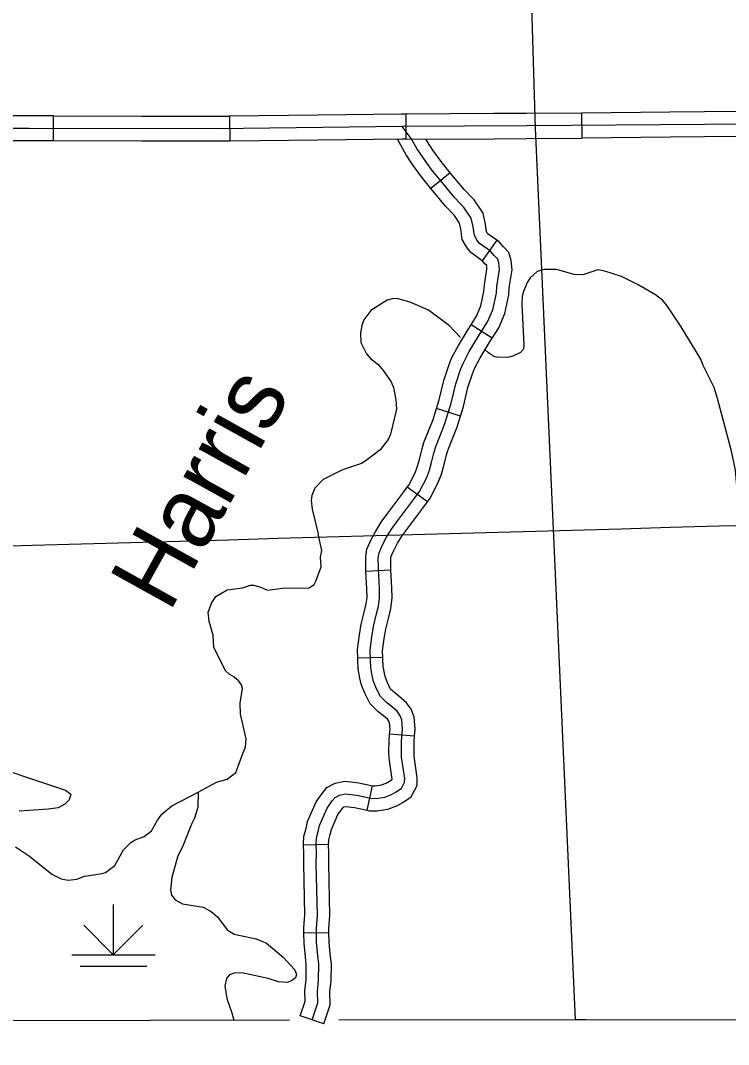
# Model space of a CAD drawing. Extents: x -19 to 366, y -4 to 359.
# Drawn here: x 160.692 to 161.496, y 173.954 to 175.117 of the extents above; entities that cross this region are included whole.
import ezdxf

# ---------------------------------------------------------------- set-up
doc = ezdxf.new("R2010")
doc.units = 0
for name, color, linetype in [('R_Alt Surface', 7, 'Continuous'), ('R_Axis Annot', 7, 'Continuous'), ('R_ROW', 7, 'Continuous'), ('R_ROW Annot', 7, 'Continuous'), ('R_Temp Easement', 7, 'Continuous'), ('Sheet Fence', 7, 'Continuous'), ('T_Drafting', 7, 'Continuous')]:
    doc.layers.add(name, color=color, linetype=linetype)

msp = doc.modelspace()

# ---------------------------------------------------------------- linework, layer by layer
at = {"layer": 'R_Alt Surface'}
for points in [[(159.3724, 173.9798), (160.2085, 173.9806), (160.9979, 173.9822)], [(161.054, 173.9823), (161.3221, 173.9829), (161.3343, 173.9829), (161.6507, 173.9822), (162.2783, 173.9866), (162.3168, 173.9869), (162.3391, 173.987), (162.3981, 173.9871), (162.5053, 173.9871)]]:
    msp.add_lwpolyline(points, dxfattribs=at)
at = {"layer": 'R_Axis Annot'}
for points in [[(161.2462, 176.0149), (161.2767, 174.9948)], [(161.2767, 174.9948), (161.3221, 173.9829)]]:
    msp.add_lwpolyline(points, dxfattribs=at)
at = {"layer": 'R_ROW'}
for p, q in [((160.73, 174.9801), (160.73, 175.0085)), ((160.9299, 175.0083), (160.9302, 174.9799)), ((161.1299, 175.0106), (161.1301, 174.9822)), ((161.3301, 174.9834), (161.3299, 175.0118))]:
    msp.add_line(p, q, dxfattribs=at)
for points in [[(160.73, 175.0085), (160.7022, 175.0085), (160.6738, 175.0086), (160.6302, 175.0091)], [(160.73, 175.0085), (160.83, 175.0083)], [(160.83, 175.0083), (160.9156, 175.0082), (160.9299, 175.0083)], [(161.0299, 175.0095), (160.9299, 175.0083)], [(161.1299, 175.0106), (161.1259, 175.0106), (161.1252, 175.0106), (161.0299, 175.0095)], [(161.2299, 175.0111), (161.1299, 175.0106)], [(161.3299, 175.0118), (161.2671, 175.0113), (161.2299, 175.0111)], [(161.4299, 175.0128), (161.3299, 175.0118)], [(161.53, 175.0133), (161.5051, 175.0134), (161.4691, 175.0131), (161.4299, 175.0128)], [(160.7022, 174.9943), (160.6737, 174.9944), (160.5802, 174.9956)], [(161.1259, 174.9964), (161.1254, 174.9964), (160.9157, 174.994), (160.7022, 174.9943)], [(161.7184, 174.9981), (161.7085, 174.9982), (161.6332, 174.9989), (161.5052, 174.9992), (161.4692, 174.9989), (161.2672, 174.9971), (161.1259, 174.9964)], [(160.73, 174.9801), (160.7022, 174.9801), (160.6736, 174.9802), (160.6298, 174.9807)], [(160.83, 174.9799), (160.73, 174.9801)], [(160.9302, 174.9799), (160.9158, 174.9798), (160.83, 174.9799)], [(161.0302, 174.9811), (160.9302, 174.9799)], [(161.1301, 174.9822), (161.126, 174.9822), (161.1255, 174.9822), (161.0302, 174.9811)], [(161.1301, 174.9822), (161.2301, 174.9827)], [(161.2301, 174.9827), (161.2673, 174.9828), (161.3301, 174.9834)], [(161.4301, 174.9844), (161.3301, 174.9834)], [(161.53, 174.9849), (161.5052, 174.985), (161.4693, 174.9847), (161.4301, 174.9844)]]:
    msp.add_lwpolyline(points, dxfattribs=at)
at = {"layer": 'R_ROW Annot'}
for p, q in [((161.1803, 174.9441), (161.1582, 174.9262)), ((161.2333, 174.8674), (161.2168, 174.8442)), ((161.228, 174.7562), (161.204, 174.7713)), ((161.1919, 174.6677), (161.1648, 174.6762)), ((161.1545, 174.5705), (161.1316, 174.5872)), ((161.1131, 174.493), (161.0847, 174.4915)), ((161.1038, 174.3938), (161.0754, 174.3929)), ((161.1399, 174.3045), (161.1116, 174.3066)), ((161.0861, 174.2202), (161.0922, 174.2479)), ((161.0423, 174.1814), (161.0139, 174.1805)), ((161.0427, 174.0812), (161.0143, 174.0808)), ((161.0369, 173.9777), (161.01, 173.9868))]:
    msp.add_line(p, q, dxfattribs=at)
for points in [[(161.0235, 173.9822), (161.03, 174.0016), (161.0296, 174.0145), (161.0309, 174.0275), (161.0311, 174.0454), (161.0301, 174.0555), (161.0287, 174.0701), (161.0284, 174.0865), (161.0295, 174.1012), (161.0282, 174.1597), (161.0284, 174.1716), (161.0281, 174.1813), (161.0284, 174.1888), (161.0304, 174.1963), (161.0319, 174.203), (161.0405, 174.2227), (161.0465, 174.2308), (161.0496, 174.2349), (161.0547, 174.2375), (161.0614, 174.239), (161.0741, 174.2374), (161.0901, 174.2339), (161.0963, 174.2338), (161.106, 174.2353), (161.1136, 174.238), (161.119, 174.2412), (161.125, 174.2453), (161.1286, 174.2521), (161.1287, 174.2564), (161.1252, 174.2805), (161.125, 174.287), (161.1252, 174.2984), (161.1263, 174.3124), (161.1255, 174.323), (161.1233, 174.3282), (161.1202, 174.3328), (161.1133, 174.3386), (161.108, 174.3426), (161.1011, 174.3494), (161.0966, 174.3582), (161.0934, 174.3664), (161.0917, 174.3731), (161.0902, 174.3823), (161.0897, 174.3912), (161.0894, 174.4019), (161.0914, 174.4173), (161.0933, 174.4288), (161.0968, 174.4431), (161.099, 174.4519), (161.1002, 174.4616), (161.0999, 174.4722), (161.0988, 174.4947), (161.0986, 174.5069), (161.0995, 174.5127), (161.1034, 174.5215), (161.1081, 174.5303), (161.1136, 174.5394), (161.121, 174.5491), (161.1379, 174.5718), (161.1453, 174.582), (161.1533, 174.5974), (161.1568, 174.6062), (161.1593, 174.615), (161.1619, 174.6258), (161.1639, 174.6333), (161.1693, 174.6466), (161.1744, 174.6592), (161.1816, 174.6824), (161.1867, 174.7042), (161.1921, 174.7205), (161.1949, 174.7275), (161.202, 174.7409), (161.2126, 174.7584), (161.2228, 174.7746), (161.2289, 174.7884), (161.2328, 174.8072), (161.2333, 174.8149), (161.2365, 174.8342), (161.2357, 174.8416), (161.2344, 174.846), (161.2303, 174.8501), (161.2262, 174.855), (161.2137, 174.8638), (161.2106, 174.8677), (161.2078, 174.8728), (161.2065, 174.8827), (161.2043, 174.8923), (161.1962, 174.9043), (161.1856, 174.9156), (161.1696, 174.9348), (161.1589, 174.948), (161.1491, 174.9616), (161.1424, 174.9717), (161.1362, 174.9828), (161.1259, 174.9964)], [(161.1582, 174.9262), (161.1476, 174.9394), (161.1374, 174.9535), (161.1302, 174.9644), (161.1204, 174.9822)], [(161.1803, 174.9441), (161.1702, 174.9567), (161.1608, 174.9697), (161.1545, 174.9791), (161.1527, 174.9823)], [(161.2333, 174.8674), (161.2236, 174.8742), (161.2225, 174.8756), (161.2215, 174.8773), (161.2205, 174.8852), (161.2176, 174.8981), (161.2074, 174.9132), (161.1962, 174.9251), (161.1805, 174.9438), (161.1803, 174.9441)], [(161.2168, 174.8442), (161.2039, 174.8534), (161.1988, 174.8598), (161.194, 174.8683), (161.1925, 174.8802), (161.1911, 174.8866), (161.1851, 174.8954), (161.175, 174.9062), (161.1586, 174.9258), (161.1582, 174.9262)], [(161.228, 174.7562), (161.2354, 174.7679), (161.2425, 174.7841), (161.2469, 174.8053), (161.2474, 174.8133), (161.2508, 174.8337), (161.2497, 174.8444), (161.2469, 174.8536), (161.2407, 174.8598), (161.2358, 174.8655), (161.2333, 174.8674)], [(161.204, 174.7713), (161.2102, 174.7813), (161.2153, 174.7928), (161.2187, 174.8091), (161.2192, 174.8166), (161.2221, 174.8346), (161.2218, 174.8386), (161.2198, 174.8405), (161.2165, 174.8444), (161.2168, 174.8442)], [(161.1648, 174.6762), (161.1679, 174.6861), (161.173, 174.708), (161.1788, 174.7253), (161.182, 174.7335), (161.1896, 174.7479), (161.2006, 174.7659), (161.204, 174.7713)], [(161.1919, 174.6677), (161.1953, 174.6787), (161.2004, 174.7003), (161.2055, 174.7156), (161.2078, 174.7216), (161.2143, 174.7339), (161.2247, 174.7509), (161.228, 174.7562)], [(161.1316, 174.5872), (161.1332, 174.5895), (161.1404, 174.6033), (161.1433, 174.6108), (161.1455, 174.6186), (161.1482, 174.6293), (161.1504, 174.6377), (161.1561, 174.6519), (161.161, 174.664), (161.1648, 174.6762)], [(161.1545, 174.5705), (161.1575, 174.5745), (161.1663, 174.5915), (161.1703, 174.6017), (161.173, 174.6113), (161.1757, 174.6222), (161.1775, 174.6288), (161.1824, 174.6413), (161.1877, 174.6544), (161.1919, 174.6677)], [(161.0847, 174.4915), (161.0846, 174.4943), (161.0844, 174.5079), (161.0857, 174.5167), (161.0907, 174.5277), (161.0958, 174.5373), (161.1018, 174.5474), (161.1097, 174.5577), (161.1265, 174.5803), (161.1316, 174.5872)], [(161.1131, 174.493), (161.113, 174.4952), (161.1129, 174.506), (161.1132, 174.5086), (161.1162, 174.5152), (161.1205, 174.5233), (161.1254, 174.5314), (161.1323, 174.5405), (161.1494, 174.5634), (161.1545, 174.5705)], [(161.0754, 174.3929), (161.0751, 174.4026), (161.0773, 174.4194), (161.0793, 174.4317), (161.083, 174.4466), (161.0851, 174.4545), (161.086, 174.4623), (161.0857, 174.4716), (161.0847, 174.4915)], [(161.1038, 174.3938), (161.1036, 174.4011), (161.1054, 174.4153), (161.1072, 174.426), (161.1106, 174.4396), (161.113, 174.4492), (161.1145, 174.4609), (161.1141, 174.4727), (161.1131, 174.493)], [(161.1116, 174.3066), (161.112, 174.3124), (161.1115, 174.3197), (161.1107, 174.3214), (161.1096, 174.3232), (161.1045, 174.3275), (161.0987, 174.3319), (161.0895, 174.3409), (161.0836, 174.3524), (161.0798, 174.3621), (161.0778, 174.3702), (161.076, 174.3807), (161.0755, 174.3906), (161.0754, 174.3929)], [(161.1399, 174.3045), (161.1405, 174.3124), (161.1395, 174.3264), (161.1359, 174.3349), (161.1309, 174.3424), (161.1222, 174.3497), (161.1173, 174.3534), (161.1127, 174.3579), (161.1096, 174.364), (161.1069, 174.3708), (161.1056, 174.376), (161.1043, 174.3838), (161.1039, 174.3918), (161.1038, 174.3938)], [(161.0861, 174.2202), (161.0885, 174.2197), (161.0974, 174.2196), (161.1095, 174.2215), (161.1196, 174.2251), (161.1266, 174.2292), (161.136, 174.2356), (161.1427, 174.2485), (161.1429, 174.2572), (161.1394, 174.2817), (161.1393, 174.2871), (161.1394, 174.2978), (161.1399, 174.3045)], [(161.0917, 174.248), (161.0953, 174.248), (161.1025, 174.2491), (161.1076, 174.251), (161.1114, 174.2532), (161.1141, 174.255), (161.1144, 174.2557), (161.1111, 174.2793), (161.1108, 174.2869), (161.111, 174.2991), (161.1116, 174.3066)], [(161.0139, 174.1805), (161.0139, 174.1814), (161.0142, 174.1909), (161.0166, 174.1997), (161.0184, 174.2075), (161.0282, 174.2298), (161.0351, 174.2393), (161.0402, 174.246), (161.0499, 174.251), (161.0608, 174.2534), (161.0765, 174.2514), (161.0922, 174.2479)], [(161.0423, 174.1812), (161.0425, 174.1866), (161.0442, 174.1929), (161.0455, 174.1986), (161.0529, 174.2155), (161.0579, 174.2223), (161.059, 174.2237), (161.0596, 174.224), (161.062, 174.2246), (161.0717, 174.2233), (161.0861, 174.2202)], [(161.0143, 174.0808), (161.0142, 174.0869), (161.0153, 174.1015), (161.014, 174.1596), (161.0142, 174.1715), (161.0139, 174.1805)], [(161.0427, 174.0812), (161.0426, 174.0861), (161.0437, 174.1008), (161.0425, 174.1597), (161.0426, 174.1717), (161.0423, 174.1814)], [(161.01, 173.9868), (161.0157, 174.0037), (161.0153, 174.0151), (161.0167, 174.0283), (161.0169, 174.0448), (161.016, 174.054), (161.0145, 174.0693), (161.0143, 174.0808)], [(161.0369, 173.9777), (161.0442, 173.9995), (161.0438, 174.014), (161.0451, 174.0267), (161.0454, 174.0461), (161.0442, 174.0569), (161.0429, 174.0709), (161.0427, 174.0812)]]:
    msp.add_lwpolyline(points, dxfattribs=at)
at = {"layer": 'R_Temp Easement'}
for points in [[(161.3479, 174.8337), (161.3311, 174.8282), (161.3211, 174.8284), (161.3011, 174.834), (161.2869, 174.8343), (161.279, 174.8319), (161.2713, 174.8247), (161.2678, 174.8195), (161.2634, 174.8092), (161.2622, 174.8039), (161.2618, 174.7949), (161.2641, 174.7487), (161.2634, 174.7439), (161.2601, 174.7401), (161.2516, 174.7357), (161.2459, 174.7343), (161.2334, 174.7345), (161.2306, 174.7352), (161.2239, 174.7394), (161.2199, 174.7431)], [(161.5094, 174.5466), (161.5065, 174.5798), (161.5042, 174.6063), (161.4998, 174.6279), (161.4913, 174.6592), (161.4838, 174.6879), (161.48, 174.7004), (161.4677, 174.7252), (161.4651, 174.7322), (161.4428, 174.7692), (161.4269, 174.793), (161.4217, 174.7988), (161.4136, 174.8053), (161.3946, 174.8165), (161.3748, 174.8264), (161.3559, 174.8321), (161.3479, 174.8337)], [(161.1921, 174.7571), (161.1794, 174.7703), (161.1558, 174.7879), (161.1348, 174.7972), (161.1197, 174.8013), (161.1144, 174.801), (161.1089, 174.7994), (161.0902, 174.7875), (161.0822, 174.7771), (161.0799, 174.7706), (161.0785, 174.7624), (161.0789, 174.7512), (161.0853, 174.7386), (161.09, 174.733), (161.0984, 174.7263), (161.1044, 174.7196), (161.1132, 174.7065), (161.1158, 174.7001), (161.1188, 174.6861), (161.1192, 174.6755), (161.1127, 174.6471), (161.1098, 174.641)], [(161.1098, 174.641), (161.1007, 174.6294), (161.0851, 174.6174), (161.0795, 174.6138), (161.058, 174.6068), (161.0362, 174.5958), (161.0265, 174.5861), (161.0231, 174.5777), (161.0224, 174.5718), (161.0236, 174.562), (161.0305, 174.534)], [(160.894, 174.2407), (160.915, 174.252), (160.927, 174.2556), (160.9371, 174.263), (160.9447, 174.2847), (160.948, 174.292), (160.9486, 174.3015), (160.9421, 174.3295), (160.9419, 174.3417), (160.9443, 174.3584), (160.9435, 174.3626), (160.9404, 174.3667), (160.9347, 174.3719), (160.9293, 174.3749), (160.9255, 174.3782), (160.9118, 174.405), (160.9112, 174.419), (160.9068, 174.4345), (160.9055, 174.4452), (160.9095, 174.4562), (160.9143, 174.4628), (160.9271, 174.4705), (160.9444, 174.4727), (160.9535, 174.4759), (160.9569, 174.4759), (160.9641, 174.4741), (160.9728, 174.4701), (160.9928, 174.4727), (161.0193, 174.4723), (161.0257, 174.4766), (161.0279, 174.4804), (161.0337, 174.4965), (161.0331, 174.5075), (161.0345, 174.5151), (161.0305, 174.534)], [(160.64, 174.2775), (160.7434, 174.243), (160.7495, 174.2385), (160.7477, 174.232), (160.7429, 174.227), (160.735, 174.2231), (160.7241, 174.2214), (160.6908, 174.2194)], [(160.6866, 174.1787), (160.7026, 174.1683), (160.7279, 174.1478), (160.7385, 174.1426), (160.7465, 174.1409), (160.7563, 174.1422), (160.765, 174.1453), (160.7827, 174.1479), (160.7891, 174.1495), (160.7996, 174.1576), (160.8095, 174.1752), (160.8177, 174.1837), (160.8226, 174.1868), (160.8327, 174.1904), (160.8413, 174.197), (160.8479, 174.2092), (160.8527, 174.2158), (160.8643, 174.2254), (160.894, 174.2407), (160.8938, 174.2236), (160.8899, 174.2114), (160.8866, 174.2045), (160.8764, 174.1789), (160.8709, 174.1686), (160.8641, 174.1438), (160.8628, 174.1297), (160.864, 174.124), (160.8682, 174.1184), (160.8762, 174.114), (160.8998, 174.1102), (160.9089, 174.1054), (160.9162, 174.0994), (160.927, 174.0847), (160.935, 174.0795), (160.9601, 174.0742), (160.9718, 174.0695), (160.9906, 174.0534), (161.0037, 174.0396), (161.0057, 174.0343), (161.0046, 174.0301), (161.0001, 174.0266), (160.9952, 174.0246), (160.9854, 174.0256), (160.9736, 174.0292), (160.9436, 174.0356), (160.9349, 174.0355), (160.9297, 174.0335)], [(160.9297, 174.0335), (160.9263, 174.0293), (160.9246, 174.0209), (160.9267, 174.0065), (160.9324, 173.9904), (160.9348, 173.9821)]]:
    msp.add_lwpolyline(points, dxfattribs=at)
at = {"layer": 'Sheet Fence'}
for points in [[(168.7902, 2.2442), (168.5607, 10.8615), (168.3304, 19.479), (168.0993, 28.0965), (167.8673, 36.7142), (167.6346, 45.3321), (167.4011, 53.95), (167.1668, 62.5681), (166.9316, 71.1863), (166.6957, 79.8047), (166.459, 88.4232), (166.2215, 97.0418), (165.9832, 105.6605), (165.7441, 114.2794), (165.5043, 122.8984), (165.2636, 131.5176), (165.0221, 140.1368), (164.7799, 148.7563), (164.5369, 157.3758), (164.2931, 165.9955), (164.0485, 174.6153), (163.8031, 183.2352), (163.5569, 191.8553), (163.31, 200.4755), (163.0623, 209.0959), (162.8138, 217.7164), (162.5645, 226.337), (162.3145, 234.9577), (162.0637, 243.5786), (161.8121, 252.1997), (161.5597, 260.8208), (161.3066, 269.4421), (161.0527, 278.0636), (160.798, 286.6851), (160.5426, 295.3068), (160.2864, 303.9287), (160.0294, 312.5507), (159.7717, 321.1728), (159.5132, 329.7951), (159.2539, 338.4175), (158.9939, 347.04)], [(161.4532, 2.0533), (161.2336, 10.6702), (161.0133, 19.2873), (160.7922, 27.9044), (160.5704, 36.5217), (160.3478, 45.1392), (160.1245, 53.7568), (159.9003, 62.3745), (159.6754, 70.9923), (159.4498, 79.6103), (159.2234, 88.2284), (158.9962, 96.8466), (158.7683, 105.465), (158.5396, 114.0835), (158.3102, 122.7022), (158.08, 131.321), (157.849, 139.9399), (157.6173, 148.559), (157.3849, 157.1782), (157.1517, 165.7975), (156.9177, 174.417), (156.683, 183.0366), (156.511, 189.3363)], [(0, 172.2839), (7.1335, 172.2883), (14.267, 172.3015), (21.4005, 172.3236), (28.5339, 172.3544), (35.6673, 172.3941), (42.8006, 172.4426), (49.9339, 172.4999), (57.0671, 172.566), (64.2002, 172.6409), (71.3332, 172.7246), (78.4661, 172.8172), (85.5989, 172.9186), (92.7315, 173.0287), (99.8641, 173.1477), (106.9964, 173.2755), (114.1286, 173.4122), (121.2606, 173.5576), (128.3925, 173.7119), (135.5241, 173.8749), (142.6555, 174.0468), (149.7867, 174.2275), (156.9177, 174.417), (164.0485, 174.6153), (171.179, 174.8224), (178.3092, 175.0383), (185.4392, 175.2631), (192.5688, 175.4966), (199.6982, 175.739), (206.8273, 175.9902), (213.9561, 176.2502), (221.0845, 176.5189), (228.2126, 176.7965), (235.3404, 177.083), (242.4677, 177.3782), (249.5948, 177.6822), (256.7214, 177.995), (263.8476, 178.3167), (270.9735, 178.6471), (278.0989, 178.9863), (285.2239, 179.3344), (292.3485, 179.6912), (299.4726, 180.0569), (306.5963, 180.4314), (313.7195, 180.8146), (320.8422, 181.2067), (327.9644, 181.6076), (335.0862, 182.0172), (342.2074, 182.4357)]]:
    msp.add_spline(points, degree=3, dxfattribs=at)
at = {"layer": 'T_Drafting'}
for p, q in [((160.7978, 174.1131), (160.7978, 174.0563)), ((160.7978, 174.0563), (160.7644, 174.0898)), ((160.7978, 174.0563), (160.8313, 174.0898)), ((160.7505, 174.0563), (160.8452, 174.0563)), ((160.76, 174.0434), (160.8357, 174.0434))]:
    msp.add_line(p, q, dxfattribs=at)

# ---------------------------------------------------------------- texts
at = {"layer": 'R_Temp Easement'}
msp.add_text('Harris', height=0.08, rotation=60.9622, dxfattribs=at).set_placement((160.8612, 174.4433))

doc.saveas('drawing.dxf')
